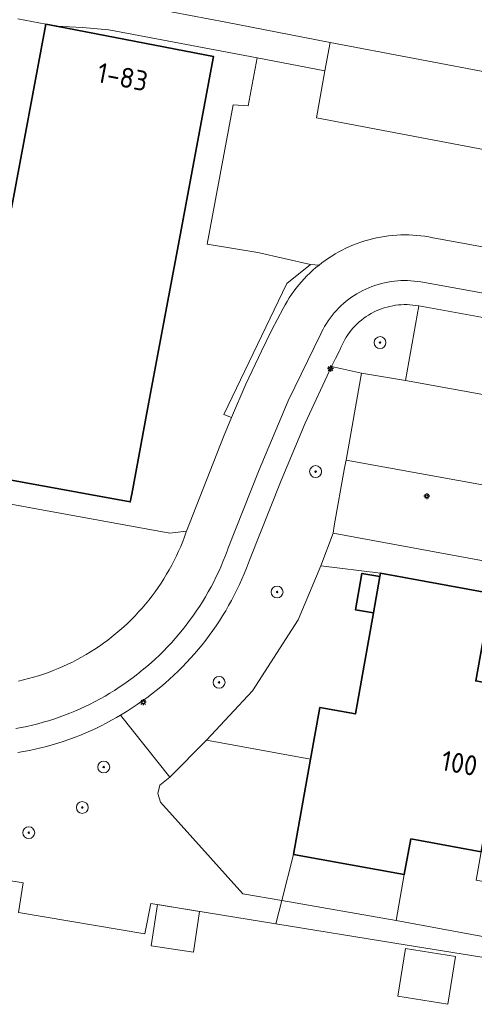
# Model space of a CAD drawing. Header units: metres. Extents: x 152610 to 160096, y 456114 to 462495.
# Tile 319 of 656: x 157577 to 157608, y 459891 to 459957. Entities that reach past the tile are written whole.
import ezdxf
from ezdxf.enums import TextEntityAlignment as Align

# ---------------------------------------------------------------- set-up
doc = ezdxf.new("R2010")
doc.units = ezdxf.units.M
doc.header["$LTSCALE"] = 0.5
doc.layers.get('0').update_dxf_attribs({"linetype": 'CONTINUOUS'})
for name, color, linetype, lineweight in [('B-PV-GR-BEPLANTING_CULTUUR_BOSPLANTSOEN-GV', 251, 'CONTINUOUS', 18), ('B-PV-GR-BEPLANTING_CULTUUR_HEESTERS-GV', 251, 'CONTINUOUS', 18), ('B-PV-GR-BOOM-S', 251, 'CONTINUOUS', 25), ('B-PV-GR-HAAG-GV', 251, 'CONTINUOUS', 13), ('B-PV-IE-MEUBILAIR-S', 251, 'CONTINUOUS', 25), ('B-PV-OG-BEBOUWING-GV', 6, 'CONTINUOUS', 35), ('B-PV-OG-BEBOUWING-T18', 1, 'CONTINUOUS', 18), ('B-PV-OG-BEBOUWING_SCHUUR-GV', 251, 'CONTINUOUS', 18), ('B-PV-OG-TERREIN_BEGROEID-GV', 251, 'CONTINUOUS', 18), ('B-PV-VH-ONVERHARD_ZAND-GV', 251, 'CONTINUOUS', 18), ('B-PV-VH-OPENVERHARDING_BETONSTRAATSTEEN-GV', 251, 'CONTINUOUS', 18), ('B-PV-VH-OPENVERHARDING_STRAATBAKSTEEN-GV', 251, 'CONTINUOUS', 18), ('B-PV-VH-OPENVERHARDING_TEGEL-GV', 251, 'CONTINUOUS', 18)]:
    doc.layers.add(name, color=color, linetype=linetype, lineweight=lineweight)
doc.styles.add('NLCS-ISO', font='NLCS-ISO.ttf')
doc.styles.add('NLCS-ISO-M750-T18', font='NLCS-ISO.ttf', dxfattribs={"height": 1.35})

# ---------------------------------------------------------------- blocks, each defined once
blk = doc.blocks.new('SIE-MEUBILAIR_PAAL_LICHTMAST-SO')
for points in [[(-0.62, 0), (-1, 0)], [(-0.71, 0.71), (-0.44, 0.44)], [(0, 1), (0, 0.62)], [(0.44, 0.44), (0.71, 0.71)], [(1, 0), (0.62, 0)], [(-0.71, -0.71), (-0.44, -0.44)], [(0, -0.62), (0, -1)], [(0.44, -0.44), (0.71, -0.71)]]:
    blk.add_lwpolyline(points)
blk.add_circle((0, 0), 0.5)
blk = doc.blocks.new('SGR-BOOM_GBKN-SO')
at = {"linetype": 'ByBlock', "lineweight": 18}
h = blk.add_hatch(color=0, dxfattribs=at)
h.dxf.hatch_style = 1
edge = h.paths.add_edge_path()
edge.add_arc((0, 0), 0.25, 0, 360)
at = {"color": 0, "linetype": 'ByBlock', "lineweight": 18}
for radius in [2, 0.25]:
    blk.add_circle((0, 0), radius, dxfattribs=at)
at = {"color": 0, "linetype": 'ByBlock', "lineweight": 18, "style": 'NLCS-ISO'}
blk.add_attdef('SOORT', (2.5, 0), '', height=1.5, dxfattribs=at)

msp = doc.modelspace()

# ---------------------------------------------------------------- linework, layer by layer
at = {"layer": 'B-PV-GR-BEPLANTING_CULTUUR_BOSPLANTSOEN-GV', "flags": 128}
for points in [[(157600.26, 459933), (157598.257, 459933.436), (157596.481, 459929.64), (157594.861, 459925.776), (157592.736, 459920.429), (157592.673, 459920.257), (157592.532, 459919.886), (157592.382, 459919.517), (157592.226, 459919.152), (157592.062, 459918.79), (157591.891, 459918.431), (157591.712, 459918.075), (157591.527, 459917.723), (157591.334, 459917.376), (157591.135, 459917.032), (157590.928, 459916.692), (157590.715, 459916.356), (157590.495, 459916.025), (157590.269, 459915.698), (157590.036, 459915.376), (157589.796, 459915.058), (157589.551, 459914.746), (157589.299, 459914.438), (157589.04, 459914.136), (157588.776, 459913.839), (157588.506, 459913.547), (157588.23, 459913.26), (157587.948, 459912.98), (157587.661, 459912.705), (157587.369, 459912.436), (157587.07, 459912.172), (157586.767, 459911.915), (157586.459, 459911.664), (157586.145, 459911.42), (157585.827, 459911.181), (157585.504, 459910.949), (157585.177, 459910.724), (157584.844, 459910.505), (157584.508, 459910.293), (157584.288, 459910.154), (157584.066, 459910.019), (157587.381, 459905.857), (157589.853, 459908.334), (157592.941, 459911.644), (157596.01, 459916.42), (157597.529, 459920.04), (157598.35, 459922.24), (157598.438, 459922.732), (157599.132, 459926.636), (157599.224, 459927.15)], [(157601.54, 459919.56), (157597.529, 459920.04), (157596.01, 459916.42), (157592.941, 459911.644), (157589.853, 459908.334), (157596.843, 459907.056), (157597.47, 459910.53), (157599.85, 459910.1), (157601.062, 459916.882), (157599.851, 459917.099), (157600.287, 459919.54), (157601.498, 459919.324)]]:
    msp.add_lwpolyline(points, close=True, dxfattribs=at)
msp.add_lwpolyline([(157546.94, 459903.74), (157577.52, 459898.75), (157577.22, 459896.76), (157585.71, 459895.33), (157586.107, 459897.359), (157594.503, 459895.998), (157594.902, 459897.563), (157592.296, 459898.018), (157586.753, 459904.172), (157586.586, 459904.745), (157586.701, 459905.307), (157587.381, 459905.857), (157584.066, 459910.019), (157583.801, 459909.863), (157583.459, 459909.668), (157583.113, 459909.482), (157582.763, 459909.302), (157582.41, 459909.129), (157582.053, 459908.963), (157581.693, 459908.805), (157581.329, 459908.654), (157580.963, 459908.511), (157580.594, 459908.375), (157580.222, 459908.247), (157579.848, 459908.126), (157579.471, 459908.012), (157579.092, 459907.907), (157578.711, 459907.809), (157578.328, 459907.719), (157577.943, 459907.637), (157577.557, 459907.563), (157577.169, 459907.496)], dxfattribs=at)
at = {"layer": 'B-PV-GR-BEPLANTING_CULTUUR_HEESTERS-GV', "flags": 128}
for points in [[(157603.329, 459937.599), (157603.135, 459937.6), (157602.941, 459937.593), (157602.747, 459937.578), (157602.555, 459937.554), (157602.363, 459937.523), (157602.173, 459937.484), (157601.985, 459937.437), (157601.798, 459937.383), (157601.615, 459937.321), (157601.433, 459937.251), (157601.255, 459937.174), (157601.081, 459937.089), (157600.909, 459936.998), (157600.742, 459936.9), (157600.579, 459936.794), (157600.421, 459936.682), (157600.267, 459936.564), (157600.118, 459936.439), (157599.975, 459936.309), (157599.836, 459936.172), (157599.704, 459936.03), (157599.578, 459935.883), (157599.458, 459935.731), (157599.344, 459935.573), (157599.237, 459935.412), (157599.136, 459935.246), (157599.043, 459935.076), (157598.956, 459934.902), (157598.877, 459934.725), (157598.805, 459934.544), (157598.789, 459934.5), (157598.521, 459933.969), (157598.257, 459933.436), (157600.26, 459933), (157602.817, 459932.558), (157603.211, 459932.492), (157604.111, 459937.515), (157603.914, 459937.549), (157603.716, 459937.574), (157603.523, 459937.591)], [(157609.431, 459920.208), (157598.35, 459922.24), (157597.529, 459920.04), (157601.54, 459919.56), (157609.01, 459918.19)], [(157602.59, 459896.22), (157594.902, 459897.563), (157594.503, 459895.998), (157602.499, 459894.703), (157613.508, 459892.92), (157613.726, 459894.075), (157610.1, 459894.82)]]:
    msp.add_lwpolyline(points, close=True, dxfattribs=at)
at = {"layer": 'B-PV-GR-HAAG-GV', "flags": 128}
msp.add_lwpolyline([(157597.411, 459940.259), (157596.845, 459940.298), (157595.247, 459939.021), (157591.004, 459930.21), (157591.53, 459930.017), (157592.499, 459932.255), (157593.532, 459934.464), (157594.247, 459935.904), (157594.989, 459937.33), (157594.994, 459937.339), (157595.125, 459937.578), (157595.262, 459937.813), (157595.407, 459938.045), (157595.559, 459938.271), (157595.717, 459938.493), (157595.881, 459938.711), (157596.052, 459938.924), (157596.229, 459939.131), (157596.412, 459939.333), (157596.601, 459939.53), (157596.795, 459939.721), (157596.995, 459939.906), (157597.201, 459940.086)], close=True, dxfattribs=at)
at = {"layer": 'B-PV-OG-BEBOUWING-GV', "flags": 128}
msp.add_lwpolyline([(157573.77, 459926.35), (157584.725, 459924.342), (157584.82, 459924.86), (157585.888, 459930.573), (157586.958, 459936.302), (157588.025, 459942.01), (157590.23, 459953.81), (157590.319, 459954.271), (157579.757, 459956.301), (157579.047, 459956.438), (157576.737, 459944.075)], dxfattribs=at)
for points in [[(157609.01, 459918.19), (157601.54, 459919.56), (157601.498, 459919.324), (157601.062, 459916.882), (157599.85, 459910.1), (157597.47, 459910.53), (157596.843, 459907.056), (157595.69, 459900.66), (157603.14, 459899.3), (157603.58, 459901.7), (157608.31, 459900.84), (157609.245, 459906.009), (157609.618, 459908.07), (157610.3, 459911.84), (157607.94, 459912.31)], [(157601.498, 459919.324), (157600.287, 459919.54), (157599.851, 459917.099), (157601.062, 459916.882)]]:
    msp.add_lwpolyline(points, close=True, dxfattribs=at)
at = {"layer": 'B-PV-OG-BEBOUWING_SCHUUR-GV', "flags": 128}
for points in [[(157589.375, 459896.829), (157586.551, 459897.287), (157586.135, 459894.518), (157588.964, 459894.093)], [(157606.588, 459893.792), (157603.224, 459894.341), (157602.702, 459891.134), (157606.065, 459890.586)]]:
    msp.add_lwpolyline(points, close=True, dxfattribs=at)
at = {"layer": 'B-PV-OG-TERREIN_BEGROEID-GV', "flags": 128}
for points in [[(157619.92, 459945.86), (157597.72, 459950.06), (157597.229, 459950.153), (157597.809, 459953.313), (157593.254, 459954.174), (157592.658, 459950.955), (157591.639, 459951.013), (157589.886, 459941.669), (157593.302, 459941.105), (157596.845, 459940.298), (157597.411, 459940.259), (157597.592, 459940.4), (157597.812, 459940.561), (157598.036, 459940.716), (157598.264, 459940.865), (157598.497, 459941.006), (157598.734, 459941.141), (157598.975, 459941.268), (157599.219, 459941.389), (157599.467, 459941.502), (157599.718, 459941.608), (157599.972, 459941.707), (157600.229, 459941.798), (157600.488, 459941.881), (157600.75, 459941.957), (157601.014, 459942.025), (157601.28, 459942.085), (157601.547, 459942.138), (157601.816, 459942.183), (157602.086, 459942.219), (157602.357, 459942.248), (157602.629, 459942.269), (157602.901, 459942.282), (157603.173, 459942.286), (157603.446, 459942.283), (157603.718, 459942.272), (157603.99, 459942.253), (157604.261, 459942.226), (157604.531, 459942.191), (157604.8, 459942.148), (157605.068, 459942.097), (157605.334, 459942.038), (157621.89, 459939.03)], [(157577.204, 459912.306), (157577.546, 459912.385), (157577.886, 459912.47), (157578.224, 459912.564), (157578.559, 459912.666), (157578.893, 459912.775), (157579.223, 459912.891), (157579.552, 459913.016), (157579.877, 459913.147), (157580.199, 459913.286), (157580.517, 459913.432), (157580.833, 459913.586), (157581.144, 459913.747), (157581.452, 459913.914), (157581.756, 459914.089), (157582.056, 459914.271), (157582.352, 459914.459), (157582.644, 459914.654), (157582.931, 459914.856), (157583.213, 459915.064), (157583.49, 459915.278), (157583.763, 459915.499), (157584.03, 459915.726), (157584.292, 459915.959), (157584.549, 459916.198), (157584.8, 459916.443), (157585.046, 459916.693), (157585.286, 459916.949), (157585.519, 459917.211), (157585.747, 459917.477), (157585.969, 459917.749), (157586.184, 459918.026), (157586.394, 459918.307), (157586.596, 459918.594), (157586.792, 459918.884), (157586.981, 459919.18), (157587.164, 459919.479), (157587.34, 459919.783), (157587.508, 459920.09), (157587.67, 459920.401), (157587.825, 459920.716), (157587.972, 459921.034), (157588.112, 459921.356), (157588.245, 459921.681), (157588.37, 459922.008), (157588.488, 459922.339), (157588.503, 459922.384), (157587.392, 459922.246), (157573.479, 459924.768)]]:
    msp.add_lwpolyline(points, dxfattribs=at)
msp.add_lwpolyline([(157596.843, 459907.056), (157589.853, 459908.334), (157587.381, 459905.857), (157586.701, 459905.307), (157586.586, 459904.745), (157586.753, 459904.172), (157592.296, 459898.018), (157594.902, 459897.563), (157595.69, 459900.66)], close=True, dxfattribs=at)
at = {"layer": 'B-PV-VH-ONVERHARD_ZAND-GV', "flags": 128}
msp.add_lwpolyline([(157597.411, 459940.259), (157596.845, 459940.298), (157595.247, 459939.021), (157591.004, 459930.21), (157591.53, 459930.017), (157592.499, 459932.255), (157593.532, 459934.464), (157594.247, 459935.904), (157594.989, 459937.33), (157594.994, 459937.339), (157595.125, 459937.578), (157595.262, 459937.813), (157595.407, 459938.045), (157595.559, 459938.271), (157595.717, 459938.493), (157595.881, 459938.711), (157596.052, 459938.924), (157596.229, 459939.131), (157596.412, 459939.333), (157596.601, 459939.53), (157596.795, 459939.721), (157596.995, 459939.906), (157597.201, 459940.086)], close=True, dxfattribs=at)
at = {"layer": 'B-PV-VH-OPENVERHARDING_BETONSTRAATSTEEN-GV', "flags": 128}
for points in [[(157620.84, 459950.91), (157598.159, 459955.215), (157597.809, 459953.313), (157597.229, 459950.153), (157597.72, 459950.06), (157619.92, 459945.86)], [(157602.817, 459932.558), (157600.26, 459933), (157599.224, 459927.15), (157614.34, 459924.407), (157614.98, 459924.29), (157619.11, 459923.51), (157620.18, 459929.43), (157618.424, 459929.744), (157603.211, 459932.492)]]:
    msp.add_lwpolyline(points, close=True, dxfattribs=at)
at = {"layer": 'B-PV-VH-OPENVERHARDING_STRAATBAKSTEEN-GV', "flags": 128}
msp.add_lwpolyline([(157584.023, 459957.92), (157591.147, 459956.577), (157598.159, 459955.215), (157620.84, 459950.91)], dxfattribs=at)
for points in [[(157618.9, 459934.84), (157604.111, 459937.515), (157603.211, 459932.492), (157618.424, 459929.744), (157618.119, 459929.954), (157618.046, 459930.318)], [(157614.34, 459924.407), (157599.224, 459927.15), (157599.132, 459926.636), (157598.438, 459922.732), (157598.35, 459922.24), (157609.431, 459920.208), (157613.13, 459919.53), (157613.873, 459923.91), (157614.005, 459924.254)]]:
    msp.add_lwpolyline(points, close=True, dxfattribs=at)
at = {"layer": 'B-PV-VH-OPENVERHARDING_TEGEL-GV', "flags": 128}
for points in [[(157577.173, 459956.799), (157579.047, 459956.438), (157579.757, 459956.301), (157581.521, 459956.223), (157583.28, 459956.059), (157593.254, 459954.174), (157597.809, 459953.313), (157598.159, 459955.215), (157591.147, 459956.577), (157584.023, 459957.92)], [(157621.89, 459939.03), (157605.334, 459942.038), (157605.068, 459942.097), (157604.8, 459942.148), (157604.531, 459942.191), (157604.261, 459942.226), (157603.99, 459942.253), (157603.718, 459942.272), (157603.446, 459942.283), (157603.173, 459942.286), (157602.901, 459942.282), (157602.629, 459942.269), (157602.357, 459942.248), (157602.086, 459942.219), (157601.816, 459942.183), (157601.547, 459942.138), (157601.28, 459942.085), (157601.014, 459942.025), (157600.75, 459941.957), (157600.488, 459941.881), (157600.229, 459941.798), (157599.972, 459941.707), (157599.718, 459941.608), (157599.467, 459941.502), (157599.219, 459941.389), (157598.975, 459941.268), (157598.734, 459941.141), (157598.497, 459941.006), (157598.264, 459940.865), (157598.036, 459940.716), (157597.812, 459940.561), (157597.592, 459940.4), (157597.411, 459940.259), (157597.201, 459940.086), (157596.995, 459939.906), (157596.795, 459939.721), (157596.601, 459939.53), (157596.412, 459939.333), (157596.229, 459939.131), (157596.052, 459938.924), (157595.881, 459938.711), (157595.717, 459938.493), (157595.559, 459938.271), (157595.407, 459938.045), (157595.262, 459937.813), (157595.125, 459937.578), (157594.994, 459937.339), (157594.989, 459937.33), (157594.247, 459935.904), (157593.532, 459934.464), (157592.499, 459932.255), (157591.53, 459930.017), (157591.262, 459929.367), (157591, 459928.714), (157588.503, 459922.384), (157588.488, 459922.339), (157588.37, 459922.008), (157588.245, 459921.681), (157588.112, 459921.356), (157587.972, 459921.034), (157587.825, 459920.716), (157587.67, 459920.401), (157587.508, 459920.09), (157587.34, 459919.783), (157587.164, 459919.479), (157586.981, 459919.18), (157586.792, 459918.884), (157586.596, 459918.594), (157586.394, 459918.307), (157586.184, 459918.026), (157585.969, 459917.749), (157585.747, 459917.477), (157585.519, 459917.211), (157585.286, 459916.949), (157585.046, 459916.693), (157584.8, 459916.443), (157584.549, 459916.198), (157584.292, 459915.959), (157584.03, 459915.726), (157583.763, 459915.499), (157583.49, 459915.278), (157583.213, 459915.064), (157582.931, 459914.856), (157582.644, 459914.654), (157582.352, 459914.459), (157582.056, 459914.271), (157581.756, 459914.089), (157581.452, 459913.914), (157581.144, 459913.747), (157580.833, 459913.586), (157580.517, 459913.432), (157580.199, 459913.286), (157579.877, 459913.147), (157579.552, 459913.016), (157579.223, 459912.891), (157578.893, 459912.775), (157578.559, 459912.666), (157578.224, 459912.564), (157577.886, 459912.47), (157577.546, 459912.385), (157577.204, 459912.306)], [(157621.343, 459936.029), (157604.25, 459939.12), (157604.03, 459939.155), (157603.809, 459939.183), (157603.587, 459939.203), (157603.364, 459939.214), (157603.141, 459939.218), (157602.918, 459939.214), (157602.696, 459939.201), (157602.474, 459939.181), (157602.253, 459939.153), (157602.033, 459939.117), (157601.815, 459939.073), (157601.598, 459939.021), (157601.383, 459938.961), (157601.17, 459938.894), (157600.96, 459938.819), (157600.753, 459938.737), (157600.549, 459938.647), (157600.349, 459938.55), (157600.152, 459938.446), (157599.958, 459938.335), (157599.769, 459938.217), (157599.585, 459938.092), (157599.405, 459937.961), (157599.229, 459937.823), (157599.059, 459937.679), (157598.894, 459937.53), (157598.734, 459937.374), (157598.58, 459937.212), (157598.433, 459937.046), (157598.291, 459936.874), (157598.155, 459936.697), (157598.026, 459936.515), (157597.903, 459936.329), (157597.788, 459936.139), (157597.679, 459935.944), (157597.577, 459935.746), (157597.526, 459935.64), (157595.339, 459931.124), (157593.387, 459926.501), (157591.283, 459921.195), (157591.249, 459921.1), (157591.115, 459920.74), (157590.973, 459920.381), (157590.823, 459920.027), (157590.667, 459919.675), (157590.503, 459919.326), (157590.332, 459918.981), (157590.153, 459918.64), (157589.968, 459918.302), (157589.776, 459917.968), (157589.577, 459917.639), (157589.371, 459917.313), (157589.158, 459916.992), (157588.939, 459916.676), (157588.713, 459916.364), (157588.481, 459916.057), (157588.242, 459915.754), (157587.997, 459915.457), (157587.746, 459915.165), (157587.489, 459914.878), (157587.226, 459914.597), (157586.958, 459914.321), (157586.683, 459914.05), (157586.403, 459913.786), (157586.118, 459913.527), (157585.827, 459913.275), (157585.532, 459913.028), (157585.231, 459912.788), (157584.925, 459912.553), (157584.614, 459912.326), (157584.299, 459912.104), (157583.979, 459911.89), (157583.655, 459911.682), (157583.354, 459911.493), (157583.03, 459911.299), (157582.702, 459911.112), (157582.371, 459910.932), (157582.035, 459910.76), (157581.696, 459910.594), (157581.354, 459910.435), (157581.008, 459910.284), (157580.66, 459910.141), (157580.308, 459910.004), (157579.953, 459909.875), (157579.596, 459909.754), (157579.237, 459909.64), (157578.875, 459909.534), (157578.51, 459909.436), (157578.144, 459909.345), (157577.776, 459909.262), (157577.407, 459909.187), (157577.035, 459909.12)], [(157577.035, 459909.12), (157577.407, 459909.187), (157577.776, 459909.262), (157578.144, 459909.345), (157578.51, 459909.436), (157578.875, 459909.534), (157579.237, 459909.64), (157579.596, 459909.754), (157579.953, 459909.875), (157580.308, 459910.004), (157580.66, 459910.141), (157581.008, 459910.284), (157581.354, 459910.435), (157581.696, 459910.594), (157582.035, 459910.76), (157582.371, 459910.932), (157582.702, 459911.112), (157583.03, 459911.299), (157583.354, 459911.493), (157583.655, 459911.682), (157583.979, 459911.89), (157584.299, 459912.104), (157584.614, 459912.326), (157584.925, 459912.553), (157585.231, 459912.788), (157585.532, 459913.028), (157585.827, 459913.275), (157586.118, 459913.527), (157586.403, 459913.786), (157586.683, 459914.05), (157586.958, 459914.321), (157587.226, 459914.597), (157587.489, 459914.878), (157587.746, 459915.165), (157587.997, 459915.457), (157588.242, 459915.754), (157588.481, 459916.057), (157588.713, 459916.364), (157588.939, 459916.676), (157589.158, 459916.992), (157589.371, 459917.313), (157589.577, 459917.639), (157589.776, 459917.968), (157589.968, 459918.302), (157590.153, 459918.64), (157590.332, 459918.981), (157590.503, 459919.326), (157590.667, 459919.675), (157590.823, 459920.027), (157590.973, 459920.381), (157591.115, 459920.74), (157591.249, 459921.1), (157591.283, 459921.195), (157593.387, 459926.501), (157595.339, 459931.124), (157597.526, 459935.64), (157597.577, 459935.746), (157597.679, 459935.944), (157597.788, 459936.139), (157597.903, 459936.329), (157598.026, 459936.515), (157598.155, 459936.697), (157598.291, 459936.874), (157598.433, 459937.046), (157598.58, 459937.212), (157598.734, 459937.374), (157598.894, 459937.53), (157599.059, 459937.679), (157599.229, 459937.823), (157599.405, 459937.961), (157599.585, 459938.092), (157599.769, 459938.217), (157599.958, 459938.335), (157600.152, 459938.446), (157600.349, 459938.55), (157600.549, 459938.647), (157600.753, 459938.737), (157600.96, 459938.819), (157601.17, 459938.894), (157601.383, 459938.961), (157601.598, 459939.021), (157601.815, 459939.073), (157602.033, 459939.117), (157602.253, 459939.153), (157602.474, 459939.181), (157602.696, 459939.201), (157602.918, 459939.214), (157603.141, 459939.218), (157603.364, 459939.214), (157603.587, 459939.203), (157603.809, 459939.183), (157604.03, 459939.155), (157604.25, 459939.12), (157621.343, 459936.029)], [(157577.169, 459907.496), (157577.557, 459907.563), (157577.943, 459907.637), (157578.328, 459907.719), (157578.711, 459907.809), (157579.092, 459907.907), (157579.471, 459908.012), (157579.848, 459908.126), (157580.222, 459908.247), (157580.594, 459908.375), (157580.963, 459908.511), (157581.329, 459908.654), (157581.693, 459908.805), (157582.053, 459908.963), (157582.41, 459909.129), (157582.763, 459909.302), (157583.113, 459909.482), (157583.459, 459909.668), (157583.801, 459909.863), (157584.066, 459910.019), (157584.288, 459910.154), (157584.508, 459910.293), (157584.844, 459910.505), (157585.177, 459910.724), (157585.504, 459910.949), (157585.827, 459911.181), (157586.145, 459911.42), (157586.459, 459911.664), (157586.767, 459911.915), (157587.07, 459912.172), (157587.369, 459912.436), (157587.661, 459912.705), (157587.948, 459912.98), (157588.23, 459913.26), (157588.506, 459913.547), (157588.776, 459913.839), (157589.04, 459914.136), (157589.299, 459914.438), (157589.551, 459914.746), (157589.796, 459915.058), (157590.036, 459915.376), (157590.269, 459915.698), (157590.495, 459916.025), (157590.715, 459916.356), (157590.928, 459916.692), (157591.135, 459917.032), (157591.334, 459917.376), (157591.527, 459917.723), (157591.712, 459918.075), (157591.891, 459918.431), (157592.062, 459918.79), (157592.226, 459919.152), (157592.382, 459919.517), (157592.532, 459919.886), (157592.673, 459920.257), (157592.736, 459920.429), (157594.861, 459925.776), (157596.481, 459929.64), (157598.257, 459933.436), (157598.521, 459933.969), (157598.789, 459934.5), (157598.805, 459934.544), (157598.877, 459934.725), (157598.956, 459934.902), (157599.043, 459935.076), (157599.136, 459935.246), (157599.237, 459935.412), (157599.344, 459935.573), (157599.458, 459935.731), (157599.578, 459935.883), (157599.704, 459936.03), (157599.836, 459936.172), (157599.975, 459936.309), (157600.118, 459936.439), (157600.267, 459936.564), (157600.421, 459936.682), (157600.579, 459936.794), (157600.742, 459936.9), (157600.909, 459936.998), (157601.081, 459937.089), (157601.255, 459937.174), (157601.433, 459937.251), (157601.615, 459937.321), (157601.798, 459937.383), (157601.985, 459937.437), (157602.173, 459937.484), (157602.363, 459937.523), (157602.555, 459937.554), (157602.747, 459937.578), (157602.941, 459937.593), (157603.135, 459937.6), (157603.329, 459937.599), (157603.523, 459937.591), (157603.716, 459937.574), (157603.914, 459937.549), (157604.111, 459937.515), (157618.9, 459934.84)]]:
    msp.add_lwpolyline(points, dxfattribs=at)
msp.add_lwpolyline([(157610.74, 459898.37), (157609.4, 459898.65), (157607.96, 459898.92), (157608.31, 459900.84), (157603.58, 459901.7), (157603.14, 459899.3), (157602.59, 459896.22), (157610.1, 459894.82)], close=True, dxfattribs=at)

# ---------------------------------------------------------------- block references
at = {"layer": 'B-PV-GR-BOOM-S', "xscale": 0.2, "yscale": 0.2, "zscale": 0.2}
for p in [(157601.51, 459935.05), (157597.18, 459926.38), (157594.59, 459918.29), (157590.69, 459912.22), (157582.94, 459906.53), (157581.5, 459903.811), (157577.902, 459902.118)]:
    msp.add_blockref('SGR-BOOM_GBKN-SO', p, dxfattribs=at)
at = {"layer": 'B-PV-IE-MEUBILAIR-S', "xscale": 0.2, "yscale": 0.2, "zscale": 0.2}
for p in [(157598.174, 459933.302), (157604.652, 459924.728), (157585.599, 459910.884)]:
    msp.add_blockref('SIE-MEUBILAIR_PAAL_LICHTMAST-SO', p, dxfattribs=at)

# ---------------------------------------------------------------- texts
at = {"layer": 'B-PV-OG-BEBOUWING-T18', "style": 'NLCS-ISO-M750-T18'}
for s, rotation, p in [('1-83', 349.1, (157584.211, 459952.899)), ('100', 349.7, (157606.845, 459906.785))]:
    msp.add_text(s, height=1.35, rotation=rotation, dxfattribs=at).set_placement(p, align=Align.MIDDLE)

doc.saveas('drawing.dxf')
